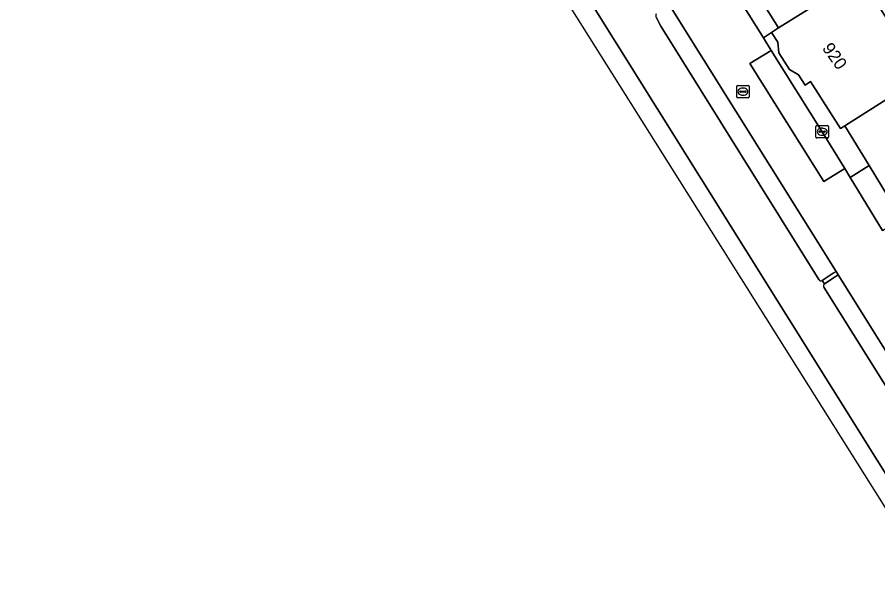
# Model space of a CAD drawing. Extents: x 158455 to 159797, y 387218 to 388672.
# Drawn here: x 158657 to 158725.9, y 387383.1 to 387428.9 of the extents above; entities that cross this region are included whole.
import ezdxf

# ---------------------------------------------------------------- set-up
doc = ezdxf.new("R2010")
doc.units = 0
for name, color, linetype in [('IMGEO_Erf', 7, 'Continuous'), ('IMGEO_Groenvoorziening', 7, 'Continuous'), ('IMGEO_Haag', 7, 'Continuous'), ('IMGEO_Kolk', 7, 'Continuous'), ('IMGEO_Pand', 7, 'Continuous'), ('IMGEO_Pand_nummerreeks', 7, 'Continuous'), ('IMGEO_Parkeervlak_open', 7, 'Continuous'), ('IMGEO_Rijbaan_lokaal_open', 7, 'Continuous'), ('IMGEO_Rijbaan_regionaal_gesloten', 7, 'Continuous'), ('IMGEO_Rioolput', 7, 'Continuous'), ('IMGEO_Terreindeel_gesloten', 7, 'Continuous'), ('IMGEO_Voetpad_open', 7, 'Continuous')]:
    doc.layers.add(name, color=color, linetype=linetype)

msp = doc.modelspace()

# ---------------------------------------------------------------- linework, layer by layer
at = {"layer": 'IMGEO_Erf'}
for points in [[(158688.438, 387475.343), (158692.221, 387469.278), (158697.958, 387460.08), (158704.426, 387449.708), (158707.094, 387445.431), (158711.057, 387439.076), (158711.856, 387437.795), (158715.602, 387431.788), (158716.064, 387431.048), (158717.937, 387428.045), (158721.585, 387430.367), (158724.429, 387432.177), (158726.937, 387428.237)], [(158727.11, 387422.663), (158723.245, 387420.203), (158725.183, 387417.01), (158727.763, 387412.76)]]:
    msp.add_lwpolyline(points, dxfattribs=at)
at = {"layer": 'IMGEO_Groenvoorziening'}
for points in [[(158721.417, 387407.807), (158722.302, 387408.38), (158722.534, 387408.529), (158709.191, 387429.877)], [(158708.123, 387428.911), (158708.501, 387428.204), (158721.154, 387407.886)], [(158722.701, 387408.262), (158722.47, 387408.111), (158721.595, 387407.538)], [(158734.97, 387386.21), (158735.744, 387386.804), (158735.993, 387386.995), (158722.701, 387408.262)], [(158721.547, 387407.271), (158734.682, 387386.299)]]:
    msp.add_lwpolyline(points, dxfattribs=at)
for centre, radius, start, end in [((158708.38, 387429.035), 0.285, 151.68608, 205.65977), ((158721.312, 387407.936), 0.166, 197.43476, 309.12678), ((158721.812, 387407.361), 0.28, 140.80722, 198.80978)]:
    msp.add_arc(centre, radius, start, end, dxfattribs=at)
at = {"layer": 'IMGEO_Haag'}
for points in [[(158721.417, 387407.807), (158722.302, 387408.38), (158722.534, 387408.529), (158709.191, 387429.877)], [(158708.123, 387428.911), (158708.501, 387428.204), (158721.154, 387407.886)], [(158722.701, 387408.262), (158722.47, 387408.111), (158721.595, 387407.538)], [(158734.97, 387386.21), (158735.744, 387386.804), (158735.993, 387386.995), (158722.701, 387408.262)], [(158721.547, 387407.271), (158734.682, 387386.299)]]:
    msp.add_lwpolyline(points, dxfattribs=at)
for centre, radius, start, end in [((158708.38, 387429.035), 0.285, 151.68608, 205.65977), ((158721.312, 387407.936), 0.166, 197.43476, 309.12678), ((158721.812, 387407.361), 0.28, 140.80722, 198.80978)]:
    msp.add_arc(centre, radius, start, end, dxfattribs=at)
at = {"layer": 'IMGEO_Kolk'}
for p, q in [((158720.922, 387419.306), (158720.922, 387420.158)), ((158720.997, 387420.232), (158721.849, 387420.232)), ((158721.181, 387419.726), (158721.181, 387419.738)), ((158721.619, 387419.689), (158721.221, 387419.689)), ((158721.224, 387419.775), (158721.622, 387419.775)), ((158721.41, 387420.012), (158721.435, 387420.012)), ((158721.665, 387419.738), (158721.665, 387419.726)), ((158721.923, 387420.158), (158721.923, 387419.306)), ((158721.849, 387419.232), (158720.997, 387419.232)), ((158721.433, 387419.452), (158721.408, 387419.452))]:
    msp.add_line(p, q, dxfattribs=at)
for points in [[(158720.922, 387419.306), (158720.922, 387420.158)], [(158720.997, 387420.232), (158721.849, 387420.232)], [(158721.923, 387420.158), (158721.923, 387419.306)], [(158721.849, 387419.232), (158720.997, 387419.232)]]:
    msp.add_lwpolyline(points, dxfattribs=at)
for centre, radius, start, end in [((158720.999, 387420.156), 0.0765, 91.55205, 178.44795), ((158720.999, 387420.156), 0.0765, 91.55205, 178.44795), ((158721.221, 387419.735), 0.0403, 85.87752, 175.75265), ((158721.218, 387419.725), 0.0366, 178.93798, 274.71019), ((158721.622, 387419.732), 0.043, 264.86636, 352.45326), ((158721.626, 387419.737), 0.0386, 1.73085, 96.63898), ((158721.847, 387420.156), 0.0765, 1.55205, 88.44795), ((158721.847, 387420.156), 0.0765, 1.55205, 88.44795), ((158720.999, 387419.308), 0.0765, 181.55205, 268.44795), ((158720.999, 387419.308), 0.0765, 181.55205, 268.44795), ((158721.847, 387419.308), 0.0765, 271.55205, 358.44795), ((158721.847, 387419.308), 0.0765, 271.55205, 358.44795)]:
    msp.add_arc(centre, radius, start, end, dxfattribs=at)
for centre, major_axis, ratio, start_param, end_param in [((158721.409, 387419.732), (-0.387, 0.002), 0.722429, 4.712389, 7.853982), ((158721.434, 387419.732), (-0.39, 0.002), 0.717154, 1.570796, 4.712389)]:
    msp.add_ellipse(centre, major_axis=major_axis, ratio=ratio, start_param=start_param, end_param=end_param, dxfattribs=at)
at = {"layer": 'IMGEO_Pand'}
msp.add_lwpolyline([(158721.585, 387430.367), (158717.937, 387428.045), (158717.366, 387427.682), (158717.86, 387426.905), (158717.952, 387426.053), (158718.793, 387424.727), (158719.527, 387424.281), (158720.047, 387423.462), (158720.494, 387423.746), (158722.891, 387419.978), (158723.245, 387420.203), (158727.11, 387422.663), (158731.682, 387425.572), (158729.107, 387429.619), (158726.937, 387428.237), (158724.429, 387432.177)], close=True, dxfattribs=at)
at = {"layer": 'IMGEO_Parkeervlak_open'}
msp.add_lwpolyline([(158717.349, 387426.243), (158715.629, 387425.204), (158721.549, 387415.742), (158723.228, 387416.771), (158721.423, 387419.732)], close=True, dxfattribs=at)
at = {"layer": 'IMGEO_Rijbaan_lokaal_open'}
for points in [[(158726.242, 387411.823), (158723.665, 387416.053), (158723.228, 387416.771), (158721.549, 387415.742), (158715.629, 387425.204), (158717.349, 387426.243), (158716.71, 387427.265), (158714.363, 387431.016), (158710.608, 387437.017), (158709.808, 387438.296), (158705.835, 387444.645), (158703.161, 387448.919), (158696.671, 387459.292), (158690.935, 387468.46), (158687.143, 387474.52)], [(158682.316, 387472.877), (158687.632, 387464.37), (158687.826, 387464.06), (158695.56, 387451.686), (158695.708, 387451.449), (158698.857, 387446.411), (158701.548, 387442.106), (158701.738, 387441.802), (158709.058, 387430.09), (158709.191, 387429.877), (158722.534, 387408.529), (158722.701, 387408.262), (158735.993, 387386.995)]]:
    msp.add_lwpolyline(points, dxfattribs=at)
at = {"layer": 'IMGEO_Rijbaan_regionaal_gesloten'}
for points in [[(158588.04, 387615.09), (158677.179, 387467.992), (158823.356, 387235.46), (158823.437, 387235.512), (158824.176, 387235.992), (158792.362, 387286.934), (158694.255, 387443.965), (158684.574, 387459.461), (158661.978, 387495.697), (158658.09, 387501.91), (158642.285, 387527.165), (158630.017, 387546.716), (158625.563, 387554.193)], [(158625.563, 387554.193), (158630.017, 387546.716), (158642.285, 387527.165), (158658.09, 387501.91), (158661.978, 387495.697), (158684.574, 387459.461), (158694.255, 387443.965), (158792.362, 387286.934), (158824.176, 387235.992), (158827.379, 387238.073), (158819.163, 387251.214), (158817.458, 387253.85), (158817.385, 387253.963), (158815.341, 387257.19)], [(158721.154, 387407.886), (158708.501, 387428.204), (158708.123, 387428.911)], [(158721.595, 387407.538), (158721.417, 387407.807)], [(158734.682, 387386.299), (158721.547, 387407.271)]]:
    msp.add_lwpolyline(points, dxfattribs=at)
for centre, radius, start, end in [((158708.38, 387429.035), 0.285, 151.68608, 205.65977), ((158721.312, 387407.936), 0.166, 197.43476, 309.12678), ((158721.812, 387407.361), 0.28, 140.80722, 198.80978)]:
    msp.add_arc(centre, radius, start, end, dxfattribs=at)
at = {"layer": 'IMGEO_Rioolput'}
for p, q in [((158714.575, 387422.517), (158714.575, 387423.369)), ((158714.65, 387423.443), (158715.502, 387423.443)), ((158715.063, 387423.223), (158715.088, 387423.223)), ((158715.576, 387423.369), (158715.576, 387422.517)), ((158715.502, 387422.443), (158714.65, 387422.443)), ((158714.834, 387422.937), (158714.834, 387422.949)), ((158715.272, 387422.9), (158714.874, 387422.9)), ((158714.877, 387422.986), (158715.275, 387422.986)), ((158715.086, 387422.663), (158715.061, 387422.663)), ((158715.318, 387422.949), (158715.318, 387422.937))]:
    msp.add_line(p, q, dxfattribs=at)
for points in [[(158714.575, 387422.517), (158714.575, 387423.369)], [(158714.65, 387423.443), (158715.502, 387423.443)], [(158715.576, 387423.369), (158715.576, 387422.517)], [(158715.502, 387422.443), (158714.65, 387422.443)]]:
    msp.add_lwpolyline(points, dxfattribs=at)
for centre, radius, start, end in [((158714.652, 387423.367), 0.0765, 91.55205, 178.44795), ((158714.652, 387423.367), 0.0765, 91.55205, 178.44795), ((158715.5, 387423.367), 0.0765, 1.55205, 88.44795), ((158715.5, 387423.367), 0.0765, 1.55205, 88.44795), ((158714.652, 387422.519), 0.0765, 181.55205, 268.44795), ((158714.652, 387422.519), 0.0765, 181.55205, 268.44795), ((158714.874, 387422.946), 0.0403, 85.87752, 175.75265), ((158714.871, 387422.936), 0.0366, 178.93798, 274.71019), ((158715.275, 387422.943), 0.043, 264.86636, 352.45326), ((158715.279, 387422.948), 0.0386, 1.73085, 96.63898), ((158715.5, 387422.519), 0.0765, 271.55205, 358.44795), ((158715.5, 387422.519), 0.0765, 271.55205, 358.44795)]:
    msp.add_arc(centre, radius, start, end, dxfattribs=at)
for centre, major_axis, ratio, start_param, end_param in [((158715.062, 387422.943), (-0.387, 0.002), 0.722429, 4.712389, 7.853982), ((158715.087, 387422.943), (-0.39, 0.002), 0.717154, 1.570796, 4.712389)]:
    msp.add_ellipse(centre, major_axis=major_axis, ratio=ratio, start_param=start_param, end_param=end_param, dxfattribs=at)
at = {"layer": 'IMGEO_Terreindeel_gesloten'}
msp.add_lwpolyline([(158722.47, 387408.111), (158722.701, 387408.262), (158722.534, 387408.529), (158722.302, 387408.38), (158721.417, 387407.807), (158721.595, 387407.538)], close=True, dxfattribs=at)
at = {"layer": 'IMGEO_Voetpad_open'}
for points in [[(158716.71, 387427.265), (158717.366, 387427.682), (158717.937, 387428.045), (158716.064, 387431.048), (158715.602, 387431.788), (158714.363, 387431.016)], [(158717.349, 387426.243), (158721.423, 387419.732), (158723.228, 387416.771), (158723.665, 387416.053), (158725.183, 387417.01), (158723.245, 387420.203), (158722.891, 387419.978), (158720.494, 387423.746), (158720.047, 387423.462), (158719.527, 387424.281), (158718.793, 387424.727), (158717.952, 387426.053), (158717.86, 387426.905), (158717.366, 387427.682), (158716.71, 387427.265)], [(158723.665, 387416.053), (158726.242, 387411.823), (158727.763, 387412.76), (158725.183, 387417.01)]]:
    msp.add_lwpolyline(points, close=True, dxfattribs=at)

# ---------------------------------------------------------------- texts
at = {"layer": 'IMGEO_Pand_nummerreeks'}
msp.add_text('920', height=1, rotation=305.64657, dxfattribs=at).set_placement((158721.375, 387426.416))

doc.saveas('drawing.dxf')
